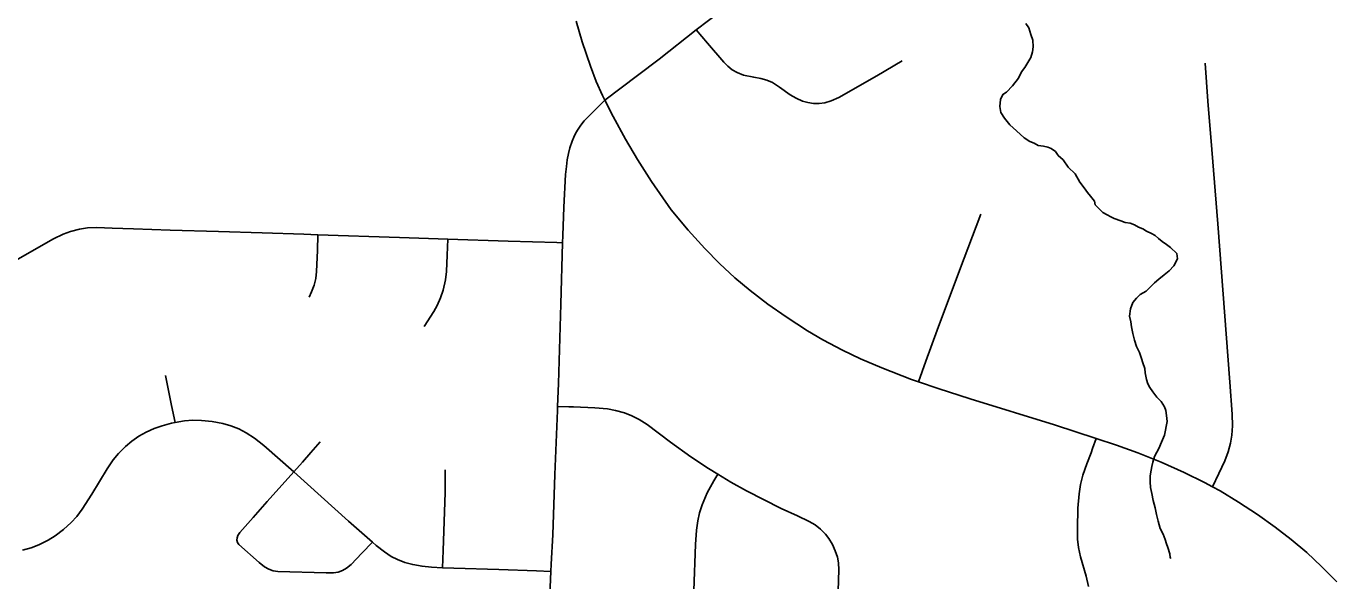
# Model space of a CAD drawing. Extents: x 2.4 to 73.1, y 4.5 to 25.6.
# Drawn here: x 35.6501 to 35.9943, y 21.8649 to 22.0105 of the extents above; entities that cross this region are included whole.
import ezdxf

# ---------------------------------------------------------------- set-up
doc = ezdxf.new("R2010")
doc.units = 0
for name, color, linetype in [('GM_X_City_Street', 7, 'Continuous'), ('GM_X_County_Road', 7, 'Continuous'), ('GM_X_Minor_River', 7, 'Continuous'), ('GM_X_State_Route', 7, 'Continuous'), ('GM_X_Township_Road', 7, 'Continuous')]:
    doc.layers.add(name, color=color, linetype=linetype)

msp = doc.modelspace()

# ---------------------------------------------------------------- linework, layer by layer
at = {"layer": 'GM_X_City_Street'}
for points in [[(35.82610311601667, 22.009531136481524), (35.829073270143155, 22.00604215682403), (35.83331101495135, 22.001058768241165), (35.834389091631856, 22.000002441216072), (35.835563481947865, 21.999089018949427), (35.83684349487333, 21.998346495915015), (35.83852740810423, 21.997697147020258), (35.84120861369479, 21.99712549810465), (35.843063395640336, 21.996758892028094), (35.84460440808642, 21.996333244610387), (35.84609569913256, 21.99571807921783), (35.847997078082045, 21.994540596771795), (35.85076218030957, 21.992524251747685), (35.852324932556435, 21.991598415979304), (35.85397777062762, 21.9908900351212), (35.85541624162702, 21.99048614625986), (35.85689510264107, 21.990268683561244), (35.85838638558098, 21.99025004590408), (35.85986214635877, 21.990442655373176), (35.86157402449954, 21.990952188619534), (35.86350338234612, 21.991831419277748), (35.873494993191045, 21.997523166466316), (35.88020579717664, 22.001462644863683)], [(35.96171399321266, 21.88960052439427), (35.963360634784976, 21.89309574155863), (35.96494511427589, 21.896457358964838), (35.96580260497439, 21.89874709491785), (35.966436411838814, 21.90110208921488), (35.966790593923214, 21.90320230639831), (35.966949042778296, 21.90562877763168), (35.96684962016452, 21.908704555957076), (35.96627484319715, 21.917068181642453), (35.96305305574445, 21.958622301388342), (35.961487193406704, 21.978148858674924), (35.96045261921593, 21.99086209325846), (35.95979707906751, 22.000788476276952)], [(35.88446528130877, 21.917158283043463), (35.88643813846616, 21.922573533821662), (35.88941139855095, 21.93072899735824), (35.89524917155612, 21.946421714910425), (35.900857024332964, 21.96120408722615)], [(35.64734739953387, 21.94901592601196), (35.657317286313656, 21.95469213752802), (35.659793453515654, 21.9558975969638), (35.66178804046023, 21.95664324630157), (35.664146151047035, 21.957249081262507), (35.66624947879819, 21.957553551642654), (35.668688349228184, 21.957662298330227), (35.67270239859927, 21.957538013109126), (35.67829162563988, 21.957348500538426), (35.68791664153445, 21.95696014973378), (35.70064851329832, 21.95660284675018), (35.712134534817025, 21.95623936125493), (35.72300229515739, 21.95589449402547), (35.72675537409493, 21.955770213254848), (35.74816777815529, 21.95506185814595), (35.76084374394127, 21.954617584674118), (35.776741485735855, 21.954061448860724), (35.7895168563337, 21.953701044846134), (35.79100813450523, 21.95366065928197)], [(35.72442835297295, 21.939403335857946), (35.72505282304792, 21.940810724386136), (35.72572389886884, 21.942528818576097), (35.72617440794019, 21.94431525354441), (35.726407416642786, 21.94614520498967), (35.72660624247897, 21.951681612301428), (35.72675537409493, 21.955770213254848)], [(35.754642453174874, 21.931704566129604), (35.757190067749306, 21.935591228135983), (35.75809105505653, 21.937213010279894), (35.75893923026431, 21.93920449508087), (35.75960720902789, 21.941264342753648), (35.76024100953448, 21.943979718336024), (35.76052374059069, 21.94612656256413), (35.76068527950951, 21.950457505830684), (35.76084374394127, 21.954617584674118)], [(35.68924637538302, 21.906476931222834), (35.688323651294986, 21.91094458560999), (35.68687896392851, 21.91794122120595), (35.68666769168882, 21.918848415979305)], [(35.863295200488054, 21.859473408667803), (35.86355929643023, 21.867840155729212), (35.863441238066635, 21.86964213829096), (35.86315540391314, 21.87110855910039), (35.86260237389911, 21.872826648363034), (35.861859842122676, 21.874482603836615), (35.860930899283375, 21.87602670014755), (35.86000506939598, 21.87720418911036), (35.858731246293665, 21.87847801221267), (35.85730831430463, 21.879593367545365), (35.855764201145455, 21.88053473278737), (35.852700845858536, 21.881957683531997), (35.84843514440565, 21.883874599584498), (35.83928548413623, 21.888550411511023), (35.83519685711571, 21.890812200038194), (35.831729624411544, 21.892946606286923), (35.82935908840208, 21.894403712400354), (35.82468327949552, 21.897501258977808), (35.81934260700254, 21.90128538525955), (35.81316930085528, 21.905964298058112), (35.81111878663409, 21.907287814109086), (35.809223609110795, 21.908250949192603), (35.807241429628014, 21.909009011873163), (35.80488953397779, 21.90965834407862), (35.802789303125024, 21.910046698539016), (35.799424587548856, 21.91033254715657), (35.79385400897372, 21.910590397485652), (35.792614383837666, 21.910621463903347), (35.78966288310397, 21.910699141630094)], [(35.64910899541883, 21.872941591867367), (35.651460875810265, 21.873584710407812), (35.65344925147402, 21.874348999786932), (35.65590988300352, 21.87558552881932), (35.65773049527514, 21.87669466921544), (35.65991771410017, 21.87836616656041), (35.661971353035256, 21.880208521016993), (35.66340670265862, 21.881777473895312), (35.66486382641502, 21.883737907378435), (35.66735240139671, 21.8876525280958), (35.67135403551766, 21.894335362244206), (35.67296338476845, 21.896668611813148), (35.674373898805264, 21.89838358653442), (35.676160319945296, 21.90017935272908), (35.67786909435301, 21.9015991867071), (35.67971456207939, 21.90286987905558), (35.68166878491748, 21.903975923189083), (35.68370997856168, 21.904914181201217), (35.685819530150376, 21.905638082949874), (35.688277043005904, 21.9063029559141), (35.68924637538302, 21.906476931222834), (35.69168837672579, 21.906908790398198), (35.693903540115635, 21.907088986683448), (35.696124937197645, 21.90704861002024), (35.698945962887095, 21.906731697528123), (35.70173281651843, 21.906188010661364), (35.703867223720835, 21.905600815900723), (35.7059456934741, 21.90479923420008), (35.7079185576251, 21.90377396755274), (35.710043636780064, 21.902397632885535), (35.71253842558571, 21.900480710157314), (35.720373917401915, 21.89357107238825), (35.73479280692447, 21.880550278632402), (35.74104689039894, 21.875069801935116), (35.742028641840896, 21.874209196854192), (35.74420654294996, 21.87250664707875), (35.74599610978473, 21.871350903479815), (35.74761167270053, 21.870518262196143), (35.74959382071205, 21.869747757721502), (35.751659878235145, 21.869176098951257), (35.75408012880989, 21.868734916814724), (35.75652520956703, 21.868483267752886), (35.75948292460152, 21.868377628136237), (35.762409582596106, 21.8682720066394), (35.77423114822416, 21.867902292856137), (35.7841699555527, 21.86751704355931), (35.78791371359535, 21.867371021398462)], [(35.92910762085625, 21.86344706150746), (35.92846138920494, 21.866131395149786), (35.927001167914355, 21.87119866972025), (35.926525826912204, 21.87367170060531), (35.92626794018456, 21.875865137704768), (35.92619028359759, 21.878689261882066), (35.92631765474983, 21.88399577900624), (35.92662524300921, 21.887742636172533), (35.92702912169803, 21.89023122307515), (35.927656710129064, 21.892676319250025), (35.928672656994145, 21.895643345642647), (35.9297848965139, 21.898532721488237), (35.93019811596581, 21.899679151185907), (35.93115190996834, 21.902313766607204)], [(35.720373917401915, 21.89357107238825), (35.7226543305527, 21.89610626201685), (35.72490991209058, 21.898613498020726), (35.72732392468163, 21.901391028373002)], [(35.720373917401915, 21.89357107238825), (35.71343632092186, 21.885735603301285), (35.70969876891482, 21.88157552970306), (35.70619424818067, 21.877614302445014), (35.705706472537, 21.876818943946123), (35.705504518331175, 21.87623486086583), (35.70545793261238, 21.875619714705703), (35.705607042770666, 21.875023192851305), (35.70593638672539, 21.874504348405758), (35.711292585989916, 21.869769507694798), (35.712734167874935, 21.86858579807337), (35.71380914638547, 21.8679706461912), (35.71498353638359, 21.867563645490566), (35.71620452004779, 21.867361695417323), (35.72894571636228, 21.86699510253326), (35.73080670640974, 21.867013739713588), (35.73202770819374, 21.867231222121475), (35.733192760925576, 21.86765686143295), (35.734273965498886, 21.868265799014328), (35.73548562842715, 21.869238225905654), (35.73827247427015, 21.872161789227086), (35.74104689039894, 21.875069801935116)], [(35.75948292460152, 21.868377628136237), (35.75963206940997, 21.87291673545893), (35.76013227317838, 21.888152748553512), (35.760160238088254, 21.894065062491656)], [(35.8255034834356, 21.86236899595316), (35.82592603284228, 21.874504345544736), (35.826152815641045, 21.878232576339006), (35.82647905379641, 21.880696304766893), (35.826957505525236, 21.882818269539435), (35.827631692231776, 21.88488742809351), (35.82897072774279, 21.888037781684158), (35.83075096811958, 21.891203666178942), (35.831729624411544, 21.892946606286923)]]:
    msp.add_lwpolyline(points, dxfattribs=at)
at = {"layer": 'GM_X_County_Road'}
for points in [[(35.82610311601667, 22.009531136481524), (35.82933424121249, 22.01205080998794), (35.83919538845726, 22.01965015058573), (35.846341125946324, 22.02515549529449), (35.85258589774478, 22.029738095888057)], [(35.80207163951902, 21.991110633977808), (35.81066828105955, 21.997548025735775), (35.81633517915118, 22.00191314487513), (35.82610311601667, 22.009531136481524)]]:
    msp.add_lwpolyline(points, dxfattribs=at)
at = {"layer": 'GM_X_Minor_River'}
for points in [[(35.912692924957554, 22.01127670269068), (35.91341830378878, 22.01011477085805), (35.913938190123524, 22.008388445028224), (35.914462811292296, 22.006853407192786), (35.914602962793, 22.005138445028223), (35.914374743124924, 22.00381363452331), (35.913951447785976, 22.00230511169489), (35.91235675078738, 21.999689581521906), (35.91156413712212, 21.99857121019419), (35.91075542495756, 21.99688371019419), (35.90917682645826, 21.994838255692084), (35.90760959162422, 21.993171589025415), (35.90664462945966, 21.992628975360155), (35.90603572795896, 21.991316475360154), (35.90579140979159, 21.989421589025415), (35.906126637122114, 21.987890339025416), (35.907031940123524, 21.986343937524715), (35.90849974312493, 21.984591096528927), (35.91016451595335, 21.983021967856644), (35.912201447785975, 21.98125208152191), (35.91369197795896, 21.980259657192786), (35.91481981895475, 21.979845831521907), (35.91594197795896, 21.979243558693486), (35.917264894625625, 21.979015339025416), (35.91839747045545, 21.97879280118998), (35.91933591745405, 21.97838560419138), (35.92045239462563, 21.97759299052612), (35.92118345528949, 21.976621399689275), (35.92247890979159, 21.975443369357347), (35.923751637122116, 21.973505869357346), (35.92560012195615, 21.97174166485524), (35.92686716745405, 21.96961382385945), (35.92796186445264, 21.968061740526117), (35.92887853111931, 21.96689507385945), (35.92960959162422, 21.96592348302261), (35.93070997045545, 21.96456079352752), (35.93087190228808, 21.96360530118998), (35.932903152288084, 21.961646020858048), (35.93402625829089, 21.96104280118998), (35.934959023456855, 21.96044621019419), (35.93589557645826, 21.960038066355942), (35.937587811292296, 21.959419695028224), (35.938714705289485, 21.95900681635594)], [(35.938714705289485, 21.95900681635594), (35.94003762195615, 21.958778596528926), (35.941165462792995, 21.95836666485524), (35.942287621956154, 21.957763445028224), (35.94341451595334, 21.957351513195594), (35.944347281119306, 21.956753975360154), (35.945658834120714, 21.95614602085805), (35.94659065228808, 21.95554848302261), (35.94751773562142, 21.95476155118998), (35.94844387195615, 21.953974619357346), (35.949561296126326, 21.953181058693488), (35.95067777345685, 21.95238939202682), (35.95234065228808, 21.95082026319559), (35.95249216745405, 21.94948503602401), (35.95148932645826, 21.947612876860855), (35.95031129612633, 21.94631552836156), (35.948949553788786, 21.94521420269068), (35.94758875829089, 21.944112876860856), (35.94642303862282, 21.943196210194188), (35.94544103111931, 21.94208352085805), (35.94426868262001, 21.940976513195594), (35.94272322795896, 21.940070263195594), (35.94174784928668, 21.93914791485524), (35.94076584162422, 21.938035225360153), (35.94014652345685, 21.936341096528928), (35.939902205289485, 21.934448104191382), (35.94023743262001, 21.932916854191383), (35.94038800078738, 21.931581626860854), (35.940718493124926, 21.92986192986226), (35.94123837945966, 21.928135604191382), (35.94175826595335, 21.926409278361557), (35.94247228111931, 21.924868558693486), (35.94299879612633, 21.92333257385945), (35.94334444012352, 21.922182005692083), (35.94387000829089, 21.92064507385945), (35.94402720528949, 21.919500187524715), (35.94435580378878, 21.917779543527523), (35.944703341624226, 21.916628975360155), (35.94524500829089, 21.915663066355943), (35.94597038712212, 21.914502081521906), (35.94707076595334, 21.91313939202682), (35.94817682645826, 21.911967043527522), (35.949086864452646, 21.910610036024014), (35.94943819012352, 21.90964886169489), (35.94958970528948, 21.90831363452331), (35.94973553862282, 21.906789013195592), (35.94906224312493, 21.90319526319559), (35.94824784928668, 21.90131742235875), (35.94762853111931, 21.899625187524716), (35.94703194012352, 21.898691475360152), (35.94642966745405, 21.89756742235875), (35.946005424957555, 21.896058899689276), (35.945782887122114, 21.894925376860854), (35.94556603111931, 21.893980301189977), (35.945332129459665, 21.892466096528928), (35.945287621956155, 21.890947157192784), (35.94543440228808, 21.889421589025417), (35.94576962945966, 21.88789128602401), (35.94609349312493, 21.885980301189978), (35.94660769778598, 21.88406458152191), (35.94693724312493, 21.882343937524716), (35.947457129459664, 21.880618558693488), (35.947971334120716, 21.87870283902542), (35.94868724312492, 21.877160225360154), (35.94921754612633, 21.875814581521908), (35.94956319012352, 21.87466401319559), (35.94991640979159, 21.873702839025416), (35.95043534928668, 21.871977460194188), (35.95059728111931, 21.871021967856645), (35.95078194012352, 21.87082689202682)]]:
    msp.add_lwpolyline(points, dxfattribs=at)
at = {"layer": 'GM_X_State_Route'}
msp.add_lwpolyline([(35.99432660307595, 21.864677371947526), (35.99034362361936, 21.86869142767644), (35.98641966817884, 21.87232023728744), (35.982340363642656, 21.875771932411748), (35.978118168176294, 21.879043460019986), (35.973523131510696, 21.882327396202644), (35.968542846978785, 21.885602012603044), (35.96369928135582, 21.888528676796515), (35.96171399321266, 21.88960052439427), (35.95955163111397, 21.890768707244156), (35.954204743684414, 21.893403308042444), (35.948199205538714, 21.896087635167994), (35.9421004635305, 21.898566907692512), (35.93650191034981, 21.90058324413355), (35.93115190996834, 21.902313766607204), (35.920209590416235, 21.905855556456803), (35.89803599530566, 21.912678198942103), (35.889631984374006, 21.91539358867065), (35.88446528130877, 21.917158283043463), (35.88265710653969, 21.917776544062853), (35.874880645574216, 21.9208026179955), (35.86920755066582, 21.923204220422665), (35.864488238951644, 21.925447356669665), (35.859330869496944, 21.928178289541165), (35.85536032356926, 21.930511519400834), (35.84968099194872, 21.93420556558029), (35.844899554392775, 21.937570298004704), (35.84026724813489, 21.941136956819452), (35.83626250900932, 21.944489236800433), (35.83219253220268, 21.948223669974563), (35.828315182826, 21.95216628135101), (35.82395317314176, 21.956953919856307), (35.81948862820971, 21.962334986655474), (35.81434058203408, 21.96973551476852), (35.81069314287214, 21.975498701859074), (35.80754589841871, 21.980839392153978), (35.804255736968, 21.98681695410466), (35.80207163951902, 21.991110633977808), (35.801453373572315, 21.992328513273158), (35.79980674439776, 21.995972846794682), (35.79828438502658, 22.00000553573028), (35.7961188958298, 22.006461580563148), (35.794549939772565, 22.0118084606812)], dxfattribs=at)
at = {"layer": 'GM_X_Township_Road'}
msp.add_line((35.787351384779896, 21.853057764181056), (35.78791371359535, 21.867371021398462), dxfattribs=at)
for points in [[(35.793481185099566, 21.980339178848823), (35.79395654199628, 21.981401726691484), (35.79445985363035, 21.98250775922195), (35.79506256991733, 21.983458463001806), (35.79575850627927, 21.9845054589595), (35.7966750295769, 21.98570782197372), (35.797464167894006, 21.986500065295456), (35.80207163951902, 21.991110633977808)], [(35.79100813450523, 21.95366065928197), (35.79107028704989, 21.95555583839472), (35.79132193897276, 21.963012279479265), (35.791778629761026, 21.971587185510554), (35.79198679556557, 21.973656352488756), (35.79221360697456, 21.975480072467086), (35.79251496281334, 21.9770769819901), (35.79291885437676, 21.978621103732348), (35.793481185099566, 21.980339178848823)], [(35.78966288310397, 21.910699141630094), (35.78988966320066, 21.91676062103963), (35.79050793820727, 21.937554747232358), (35.79100813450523, 21.95366065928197)], [(35.78791371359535, 21.867371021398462), (35.78799137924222, 21.86929416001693), (35.78841081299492, 21.8770426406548), (35.78897005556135, 21.892868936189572), (35.78962247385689, 21.909624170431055), (35.78966288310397, 21.910699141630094)]]:
    msp.add_lwpolyline(points, dxfattribs=at)

doc.saveas('drawing.dxf')
